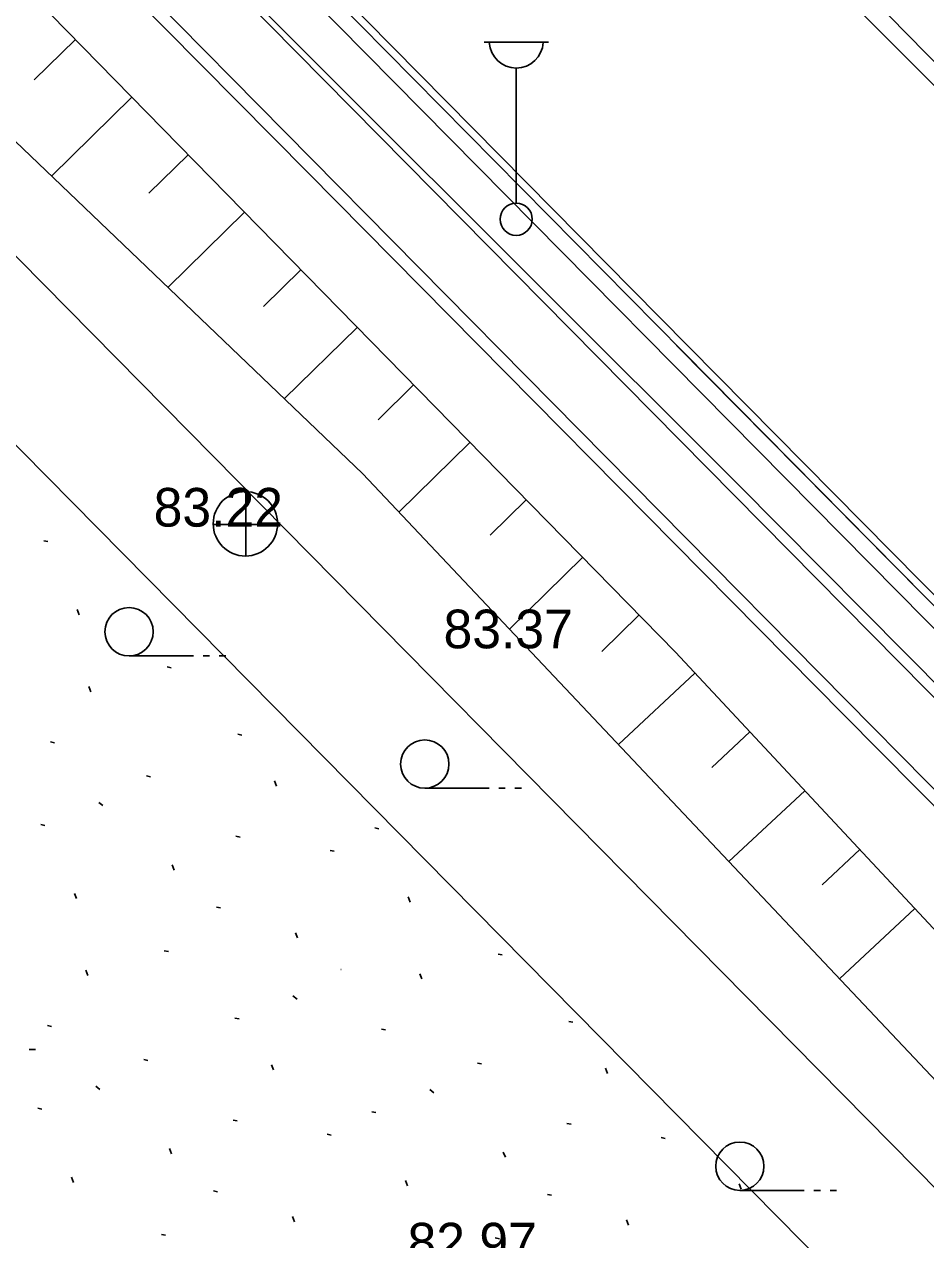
# Model space of a CAD drawing. Extents: x 412225 to 413380, y 4456471 to 4457189.
# Drawn here: x 412380.23 to 412408.22, y 4456938.52 to 4456976.23 of the extents above; entities that cross this region are included whole.
import ezdxf

# ---------------------------------------------------------------- set-up
doc = ezdxf.new("R2010")
doc.units = 0
for name, color, linetype in [('0_HALİHAZIR', 7, 'Continuous'), ('0_KADASTRO', 7, 'Continuous'), ('ADA_KOCEPHE', 7, 'Continuous'), ('KALDIRIM', 7, 'Continuous'), ('Level 41', 7, 'Continuous'), ('Level 62', 7, 'Continuous')]:
    doc.layers.add(name, color=color, linetype=linetype)

msp = doc.modelspace()

# ---------------------------------------------------------------- linework, layer by layer
at = {"layer": '0_HALİHAZIR'}
for p, q in [((412381.819, 4456975.758), (412380.541, 4456974.505)), ((412394.505, 4456975.683), (412396.505, 4456975.683)), ((412395.505, 4456970.683), (412395.505, 4456974.876)), ((412383.569, 4456973.972), (412381.071, 4456971.524)), ((412385.319, 4456972.186), (412384.099, 4456970.991)), ((412387.068, 4456970.4), (412384.688, 4456968.068)), ((412388.818, 4456968.615), (412387.657, 4456967.477)), ((412390.568, 4456966.829), (412388.305, 4456964.612)), ((412392.317, 4456965.043), (412391.216, 4456963.964)), ((412394.067, 4456963.258), (412391.862, 4456961.098)), ((412387.113, 4456959.725), (412387.113, 4456961.725)), ((412395.817, 4456961.472), (412394.698, 4456960.376)), ((412386.093, 4456960.715), (412388.093, 4456960.715)), ((412397.566, 4456959.686), (412395.296, 4456957.462)), ((412399.316, 4456957.9), (412398.165, 4456956.772)), ((412383.484, 4456956.633), (412385.484, 4456956.633)), ((412385.784, 4456956.633), (412385.984, 4456956.633)), ((412386.284, 4456956.633), (412386.484, 4456956.633)), ((412401.051, 4456956.1), (412398.678, 4456953.883)), ((412402.758, 4456954.274), (412401.576, 4456953.17)), ((412392.666, 4456952.527), (412394.666, 4456952.527)), ((412394.966, 4456952.527), (412395.166, 4456952.527)), ((412395.466, 4456952.527), (412395.666, 4456952.527)), ((412404.465, 4456952.447), (412402.111, 4456950.248)), ((412406.172, 4456950.621), (412405, 4456949.526)), ((412407.879, 4456948.794), (412405.545, 4456946.613)), ((412380.381, 4456944.416), (412380.581, 4456944.416)), ((412402.448, 4456940.047), (412404.448, 4456940.047)), ((412404.748, 4456940.047), (412404.948, 4456940.047)), ((412405.248, 4456940.047), (412405.448, 4456940.047))]:
    msp.add_line(p, q, dxfattribs=at)
for points in [[(412283.985, 4457100.322), (412303.353, 4457080.961), (412332.911, 4457051.149), (412362.488, 4457021.336), (412400.253, 4456983.455), (412425.306, 4456957.949), (412451.956, 4456931.175), (412483.613, 4456899.459), (412507.045, 4456875.463), (412533.953, 4456848.693), (412570.746, 4456810.938), (412594.382, 4456786.967), (412618.72, 4456762.275), (412633.267, 4456747.178), (412636.335, 4456744.215)], [(412283.977, 4457099.685), (412295.712, 4457088.125), (412305.906, 4457077.537), (412321.323, 4457062.165), (412336.439, 4457046.989), (412355.577, 4457027.567), (412370.703, 4457012.276), (412385.426, 4456997.416), (412408.728, 4456974.086)], [(412361.686, 4456992.138), (412361.531, 4456995.933), (412361.158, 4456998.952), (412360.693, 4457001.526), (412360.272, 4457003.327), (412359.32, 4457005.483), (412358.676, 4457006.822), (412358.336, 4457007.638), (412358.163, 4457008.228), (412358.124, 4457008.638), (412358.202, 4457008.918), (412358.315, 4457009.019), (412358.874, 4457008.994), (412365.521, 4457001.843), (412376.984, 4456990.177), (412386.707, 4456980.556), (412399.955, 4456967.14), (412411.666, 4456955.297), (412424.812, 4456942.094), (412439.594, 4456927.156)], [(412359.87, 4457004.239), (412376.982, 4456987.314), (412402.386, 4456961.963), (412429.729, 4456934.421), (412459.529, 4456904.105), (412465.296, 4456898.03)], [(412364.261, 4456996.871), (412370.245, 4456990.594), (412389.047, 4456971.622), (412405.68, 4456954.805), (412425.867, 4456934.44)], [(412446.303, 4456903.127), (412444.442, 4456907.882), (412437.794, 4456916.266), (412419.952, 4456935.877), (412400.449, 4456956.745), (412375.57, 4456982.136), (412370.301, 4456987.22), (412368.113, 4456988.47), (412366.809, 4456988.895), (412364.507, 4456988.91)], [(412364.559, 4456988.91), (412369.327, 4456983.178), (412377.302, 4456975.126), (412390.738, 4456962.288), (412409.437, 4456942.493), (412422.613, 4456929.438), (412434.169, 4456915.9), (412443.007, 4456906.151), (412446.303, 4456903.127)]]:
    msp.add_lwpolyline(points, dxfattribs=at)
for centre, radius in [((412395.505, 4456970.183), 0.5), ((412387.097, 4456960.733), 1), ((412383.484, 4456957.383), 0.75), ((412392.666, 4456953.277), 0.75), ((412402.448, 4456940.797), 0.75)]:
    msp.add_circle(centre, radius, dxfattribs=at)
msp.add_arc((412395.505, 4456975.713), 0.837, 183.298, 356.9072, dxfattribs=at)
at = {"layer": '0_KADASTRO'}
msp.add_lwpolyline([(412245.621, 4457084.985), (412262.788, 4457087.767), (412498.109, 4456849.333), (412486.377, 4456828.685), (412245.456, 4457070.818)], dxfattribs=at)
at = {"layer": 'ADA_KOCEPHE'}
for q in [(412519.643, 4456821.8), (412507.885, 4456833.7)]:
    msp.add_line((412299.933, 4457044.174), q, dxfattribs=at)
at = {"layer": 'KALDIRIM'}
for p, q in [((412272.318, 4457095.296), (412413.048, 4456952.849)), ((412271.251, 4457094.241), (412411.981, 4456951.795)), ((412269.828, 4457092.836), (412410.559, 4456950.389))]:
    msp.add_line(p, q, dxfattribs=at)
at = {"layer": 'Level 41'}
for p, q in [((412380.834, 4456960.206), (412380.96, 4456960.181)), ((412380.834, 4456960.206), (412380.96, 4456960.181)), ((412381.939, 4456957.907), (412381.876, 4456958.07)), ((412381.939, 4456957.907), (412381.876, 4456958.07)), ((412384.669, 4456956.291), (412384.795, 4456956.265)), ((412384.669, 4456956.291), (412384.795, 4456956.265)), ((412382.296, 4456955.52), (412382.233, 4456955.683)), ((412382.296, 4456955.52), (412382.233, 4456955.683)), ((412381.04, 4456953.965), (412381.166, 4456953.94)), ((412381.04, 4456953.965), (412381.166, 4456953.94)), ((412386.863, 4456954.2), (412386.989, 4456954.174)), ((412386.863, 4456954.2), (412386.989, 4456954.174)), ((412384.029, 4456952.91), (412384.154, 4456952.884)), ((412384.029, 4456952.91), (412384.154, 4456952.884)), ((412388.059, 4456952.589), (412387.996, 4456952.752)), ((412388.059, 4456952.589), (412387.996, 4456952.752)), ((412382.545, 4456952.087), (412382.672, 4456951.987)), ((412382.545, 4456952.087), (412382.672, 4456951.987)), ((412380.744, 4456951.4), (412380.87, 4456951.375)), ((412380.744, 4456951.4), (412380.87, 4456951.375)), ((412386.803, 4456951.034), (412386.929, 4456951.009)), ((412386.803, 4456951.034), (412386.929, 4456951.009)), ((412391.111, 4456951.294), (412391.237, 4456951.269)), ((412391.111, 4456951.294), (412391.237, 4456951.269)), ((412389.728, 4456950.594), (412389.854, 4456950.569)), ((412389.728, 4456950.594), (412389.854, 4456950.569)), ((412384.889, 4456949.985), (412384.825, 4456950.147)), ((412384.889, 4456949.985), (412384.825, 4456950.147)), ((412381.849, 4456949.101), (412381.785, 4456949.265)), ((412381.849, 4456949.101), (412381.785, 4456949.265)), ((412392.216, 4456948.995), (412392.153, 4456949.159)), ((412392.216, 4456948.995), (412392.153, 4456949.159)), ((412386.196, 4456948.836), (412386.322, 4456948.811)), ((412386.196, 4456948.836), (412386.322, 4456948.811)), ((412388.709, 4456947.881), (412388.647, 4456948.043)), ((412388.709, 4456947.881), (412388.647, 4456948.043)), ((412384.579, 4456947.485), (412384.705, 4456947.459)), ((412384.579, 4456947.485), (412384.705, 4456947.459)), ((412394.946, 4456947.379), (412395.072, 4456947.353)), ((412394.946, 4456947.379), (412395.072, 4456947.353)), ((412382.206, 4456946.715), (412382.143, 4456946.878)), ((412382.206, 4456946.715), (412382.143, 4456946.878)), ((412390.057, 4456946.904), (412390.065, 4456946.902)), ((412390.057, 4456946.904), (412390.065, 4456946.902)), ((412392.574, 4456946.609), (412392.51, 4456946.771)), ((412392.574, 4456946.609), (412392.51, 4456946.771)), ((412388.573, 4456946.08), (412388.699, 4456945.98)), ((412388.573, 4456946.08), (412388.699, 4456945.98)), ((412386.773, 4456945.394), (412386.899, 4456945.368)), ((412386.773, 4456945.394), (412386.899, 4456945.368)), ((412397.14, 4456945.288), (412397.266, 4456945.262)), ((412397.14, 4456945.288), (412397.266, 4456945.262)), ((412380.95, 4456945.159), (412381.076, 4456945.135)), ((412380.95, 4456945.159), (412381.076, 4456945.135)), ((412391.317, 4456945.053), (412391.443, 4456945.029)), ((412391.317, 4456945.053), (412391.443, 4456945.029)), ((412383.939, 4456944.104), (412384.064, 4456944.079)), ((412383.939, 4456944.104), (412384.064, 4456944.079)), ((412387.969, 4456943.784), (412387.906, 4456943.947)), ((412387.969, 4456943.784), (412387.906, 4456943.947)), ((412394.306, 4456943.998), (412394.431, 4456943.973)), ((412394.306, 4456943.998), (412394.431, 4456943.973)), ((412398.337, 4456943.678), (412398.274, 4456943.841)), ((412398.337, 4456943.678), (412398.274, 4456943.841)), ((412382.455, 4456943.282), (412382.581, 4456943.181)), ((412382.455, 4456943.282), (412382.581, 4456943.181)), ((412392.823, 4456943.176), (412392.949, 4456943.075)), ((412392.823, 4456943.176), (412392.949, 4456943.075)), ((412380.653, 4456942.595), (412380.78, 4456942.57)), ((412380.653, 4456942.595), (412380.78, 4456942.57)), ((412391.021, 4456942.488), (412391.147, 4456942.464)), ((412391.021, 4456942.488), (412391.147, 4456942.464)), ((412386.713, 4456942.229), (412386.839, 4456942.204)), ((412386.713, 4456942.229), (412386.839, 4456942.204)), ((412397.081, 4456942.122), (412397.207, 4456942.098)), ((412397.081, 4456942.122), (412397.207, 4456942.098)), ((412389.638, 4456941.789), (412389.764, 4456941.763)), ((412389.638, 4456941.789), (412389.764, 4456941.763)), ((412400.005, 4456941.683), (412400.131, 4456941.657)), ((412400.005, 4456941.683), (412400.131, 4456941.657)), ((412384.799, 4456941.179), (412384.735, 4456941.342)), ((412384.799, 4456941.179), (412384.735, 4456941.342)), ((412395.167, 4456941.073), (412395.102, 4456941.236)), ((412395.167, 4456941.073), (412395.102, 4456941.236)), ((412381.759, 4456940.296), (412381.695, 4456940.459)), ((412381.759, 4456940.296), (412381.695, 4456940.459)), ((412386.106, 4456940.03), (412386.232, 4456940.006)), ((412386.106, 4456940.03), (412386.232, 4456940.006)), ((412392.126, 4456940.189), (412392.063, 4456940.353)), ((412392.126, 4456940.189), (412392.063, 4456940.353)), ((412402.494, 4456940.083), (412402.43, 4456940.247)), ((412402.494, 4456940.083), (412402.43, 4456940.247)), ((412396.474, 4456939.924), (412396.6, 4456939.9)), ((412396.474, 4456939.924), (412396.6, 4456939.9)), ((412388.619, 4456939.076), (412388.557, 4456939.238)), ((412388.619, 4456939.076), (412388.557, 4456939.238)), ((412398.986, 4456938.97), (412398.924, 4456939.132)), ((412398.986, 4456938.97), (412398.924, 4456939.132)), ((412384.489, 4456938.679), (412384.615, 4456938.654)), ((412384.489, 4456938.679), (412384.615, 4456938.654)), ((412394.856, 4456938.573), (412394.982, 4456938.548)), ((412394.856, 4456938.573), (412394.982, 4456938.548))]:
    msp.add_line(p, q, dxfattribs=at)
at = {"layer": 'Level 62'}
for p, q in [((412272.673, 4457095.647), (412413.404, 4456953.201)), ((412400.48, 4456966.264), (412503.388, 4456862.241))]:
    msp.add_line(p, q, dxfattribs=at)

# ---------------------------------------------------------------- texts
at = {"layer": '0_HALİHAZIR'}
for s, p in [('83.22', (412384.248, 4456960.645)), ('83.37', (412393.248, 4456956.869)), ('82.97', (412392.13, 4456937.84))]:
    msp.add_text(s, height=1.2, dxfattribs=at).set_placement(p)

doc.saveas('drawing.dxf')
